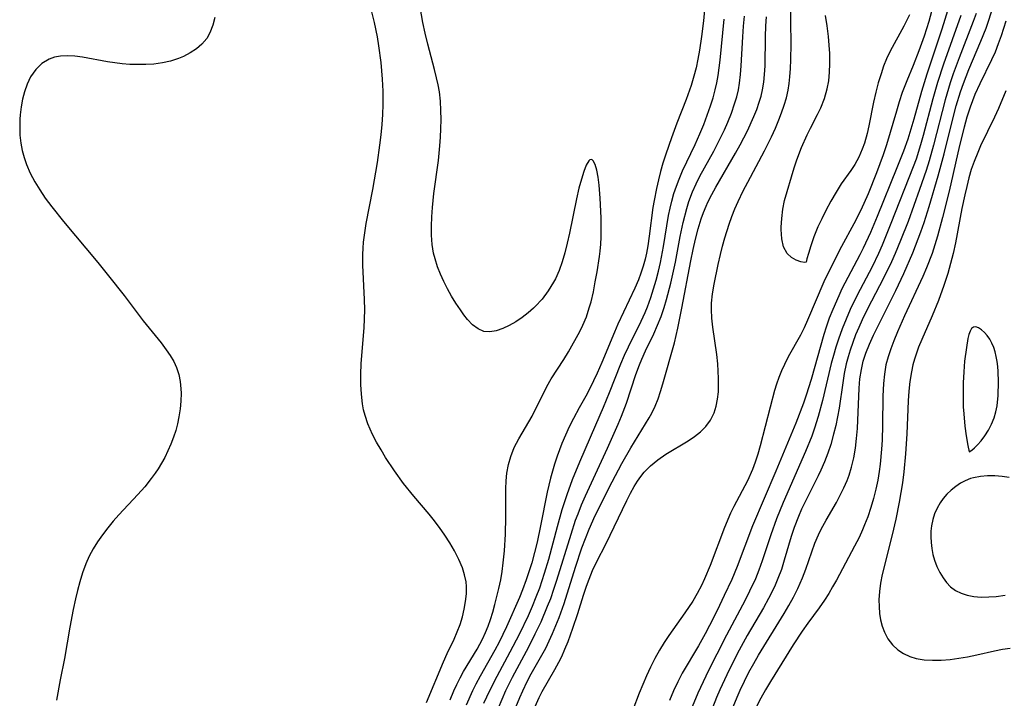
# Model space of a CAD drawing. Header units: inches. Extents: x 1073367 to 1082519, y 1569854 to 1574957.
# Tile 333 of 565: x 1081014 to 1081195, y 1571162 to 1571287. Entities that reach past the tile are written whole.
import ezdxf

# ---------------------------------------------------------------- set-up
doc = ezdxf.new("R2010")
doc.units = ezdxf.units.IN
doc.header["$MEASUREMENT"] = 0
doc.layers.add('CGG_CurvaNivelLidar_v1', color=7, linetype='Continuous', lineweight=30, true_color=0x008008)

msp = doc.modelspace()

# ---------------------------------------------------------------- linework, layer by layer
at = {"layer": 'CGG_CurvaNivelLidar_v1'}
for points in [[(1081140.9957, 1571300.9066, 76), (1081139.6246, 1571286.4136, 76), (1081139.2941, 1571283.5302, 76), (1081138.9197, 1571281.0043, 76), (1081138.6221, 1571279.387, 76), (1081138.2734, 1571277.785, 76), (1081137.8646, 1571276.2022, 76), (1081137.3504, 1571274.5144, 76), (1081136.4345, 1571271.9161, 76), (1081134.7165, 1571267.5881, 76), (1081133.7323, 1571264.8865, 76), (1081132.6966, 1571261.8817, 76), (1081132.1655, 1571260.2253, 76), (1081131.7287, 1571258.6909, 76), (1081131.3376, 1571257.1429, 76), (1081130.9854, 1571255.585, 76), (1081130.5544, 1571253.3789, 76), (1081130.3506, 1571252.1086, 76), (1081129.6675, 1571246.8089, 76), (1081129.4021, 1571245.0567, 76), (1081129.14, 1571243.6711, 76), (1081128.8919, 1571242.585, 76), (1081128.5451, 1571241.3032, 76), (1081128.1435, 1571240.0401, 76), (1081127.6857, 1571238.7985, 76), (1081127.0257, 1571237.2483, 76), (1081123.9042, 1571230.6267, 76), (1081123.2512, 1571229.1766, 76), (1081120.9476, 1571223.5853, 76), (1081120.1101, 1571221.6522, 76), (1081119.4384, 1571220.217, 76), (1081118.7289, 1571218.8033, 76), (1081117.9831, 1571217.4132, 76), (1081116.7693, 1571215.2669, 76), (1081115.7054, 1571213.2756, 76), (1081114.9583, 1571211.7626, 76), (1081114.2542, 1571210.2251, 76), (1081113.5999, 1571208.6633, 76), (1081112.7478, 1571206.3637, 76), (1081112.2621, 1571204.8978, 76), (1081111.5104, 1571202.321, 76), (1081110.9026, 1571199.7515, 76), (1081109.6854, 1571193.5343, 76), (1081109.0325, 1571190.5421, 76), (1081108.571, 1571188.6457, 76), (1081108.0568, 1571186.7663, 76), (1081107.7154, 1571185.6455, 76), (1081107.0477, 1571183.6467, 76), (1081106.3588, 1571181.8089, 76), (1081105.777, 1571180.3853, 76), (1081103.4003, 1571174.9831, 76), (1081102.0316, 1571172.1832, 76), (1081101.2317, 1571170.6767, 76), (1081098.5743, 1571165.9, 76), (1081097.7829, 1571164.4409, 76), (1081097.1691, 1571163.2247, 76), (1081095.9695, 1571160.5608, 76)], [(1081108.6549, 1571160.3445, 74), (1081109.3928, 1571161.9683, 74), (1081109.9899, 1571163.1177, 74), (1081112.3238, 1571167.1288, 74), (1081113.0588, 1571168.4933, 74), (1081113.5643, 1571169.5464, 74), (1081114.1616, 1571170.9066, 74), (1081114.7229, 1571172.2942, 74), (1081115.6227, 1571174.7458, 74), (1081116.5107, 1571177.465, 74), (1081117.5565, 1571180.8152, 74), (1081118.1156, 1571182.4762, 74), (1081118.5925, 1571183.7651, 74), (1081119.2407, 1571185.3293, 74), (1081120.0123, 1571186.9679, 74), (1081121.657, 1571190.2022, 74), (1081125.5492, 1571198.2252, 74), (1081126.2127, 1571199.5386, 74), (1081126.9147, 1571200.8121, 74), (1081127.4961, 1571201.7536, 74), (1081128.123, 1571202.6533, 74), (1081128.733, 1571203.4205, 74), (1081129.8657, 1571204.6016, 74), (1081131.2445, 1571205.7188, 74), (1081132.7324, 1571206.7106, 74), (1081136.8514, 1571209.2019, 74), (1081137.9801, 1571209.9696, 74), (1081139.0911, 1571210.8395, 74), (1081140.0695, 1571211.8049, 74), (1081140.928, 1571212.9884, 74), (1081141.5771, 1571214.3081, 74), (1081141.9711, 1571215.5455, 74), (1081142.2294, 1571216.8496, 74), (1081142.3743, 1571218.2046, 74), (1081142.4222, 1571219.3434, 74), (1081142.4183, 1571220.6664, 74), (1081142.3617, 1571222.0082, 74), (1081142.2581, 1571223.3621, 74), (1081142.0694, 1571225.0717, 74), (1081141.3454, 1571230.1067, 74), (1081141.1728, 1571231.7611, 74), (1081141.1086, 1571233.3501, 74), (1081141.1417, 1571234.4757, 74), (1081141.3265, 1571236.2269, 74), (1081141.6219, 1571237.9726, 74), (1081142.3412, 1571241.5885, 74), (1081142.7494, 1571243.4593, 74), (1081143.1365, 1571244.9936, 74), (1081143.57, 1571246.5219, 74), (1081144.3755, 1571249.0232, 74), (1081144.8831, 1571250.4267, 74), (1081145.4319, 1571251.8151, 74), (1081146.0274, 1571253.1842, 74), (1081146.9657, 1571255.1199, 74), (1081147.8121, 1571256.7622, 74), (1081150.8757, 1571262.5, 74), (1081152.135, 1571265.0722, 74), (1081152.8564, 1571266.6423, 74), (1081153.5284, 1571268.2269, 74), (1081154.0127, 1571269.4925, 74), (1081154.4826, 1571270.8746, 74), (1081154.8857, 1571272.2716, 74), (1081155.2075, 1571273.6856, 74), (1081155.4047, 1571274.8771, 74), (1081155.547, 1571276.08, 74), (1081155.6686, 1571277.6504, 74), (1081155.7356, 1571279.2328, 74), (1081155.7608, 1571282.1527, 74), (1081155.6355, 1571290.3147, 74)], [(1081088.6727, 1571161.1002, 77), (1081091.8184, 1571168.5622, 77), (1081092.4932, 1571170.0705, 77), (1081093.77, 1571172.716, 77), (1081094.3556, 1571174.0443, 77), (1081094.8641, 1571175.434, 77), (1081095.2884, 1571176.847, 77), (1081095.6326, 1571178.2422, 77), (1081095.8911, 1571179.6414, 77), (1081096.0383, 1571181.0391, 77), (1081096.0426, 1571182.4297, 77), (1081095.958, 1571183.2818, 77), (1081095.6957, 1571184.5566, 77), (1081095.2955, 1571185.8156, 77), (1081094.6358, 1571187.3839, 77), (1081093.8425, 1571188.9327, 77), (1081092.9859, 1571190.4, 77), (1081092.0538, 1571191.8486, 77), (1081091.0572, 1571193.2751, 77), (1081089.9066, 1571194.7994, 77), (1081089.1698, 1571195.721, 77), (1081086.3747, 1571199.0283, 77), (1081084.4829, 1571201.3565, 77), (1081082.7991, 1571203.6507, 77), (1081081.1713, 1571206.1154, 77), (1081080.3219, 1571207.514, 77), (1081079.5213, 1571208.927, 77), (1081078.7799, 1571210.3548, 77), (1081078.3247, 1571211.3204, 77), (1081077.9138, 1571212.2981, 77), (1081077.391, 1571213.8449, 77), (1081077.1272, 1571214.9096, 77), (1081076.9278, 1571215.9916, 77), (1081076.7202, 1571217.7626, 77), (1081076.6255, 1571219.5593, 77), (1081076.6203, 1571221.3729, 77), (1081076.7022, 1571223.4153, 77), (1081077.2254, 1571229.9748, 77), (1081077.3149, 1571231.6304, 77), (1081077.3516, 1571233.2842, 77), (1081077.3123, 1571235.1602, 77), (1081076.9666, 1571241.47, 77), (1081076.9601, 1571243.4707, 77), (1081077.0108, 1571244.5786, 77), (1081077.1033, 1571245.6848, 77), (1081077.3254, 1571247.4088, 77), (1081077.6164, 1571249.1298, 77), (1081078.8261, 1571255.3812, 77), (1081079.6723, 1571260.3408, 77), (1081080.1212, 1571263.5266, 77), (1081080.342, 1571265.4645, 77), (1081080.5126, 1571267.3147, 77), (1081080.6401, 1571269.1656, 77), (1081080.7168, 1571271.0161, 77), (1081080.7339, 1571272.2519, 77), (1081080.7186, 1571273.4864, 77), (1081080.6072, 1571275.7059, 77), (1081080.3364, 1571278.754, 77), (1081079.9424, 1571281.7878, 77), (1081079.6678, 1571283.4398, 77), (1081079.1385, 1571286.0872, 77), (1081078.4121, 1571289.0425, 77)], [(1081093.0327, 1571161.5587, 76.5), (1081093.7228, 1571163.2037, 76.5), (1081094.2818, 1571164.4069, 76.5), (1081094.8783, 1571165.5884, 76.5), (1081095.5124, 1571166.7461, 76.5), (1081097.9882, 1571170.8671, 76.5), (1081098.9866, 1571172.7248, 76.5), (1081099.5448, 1571173.9148, 76.5), (1081100.0373, 1571175.1105, 76.5), (1081100.4764, 1571176.3288, 76.5), (1081100.9047, 1571177.6922, 76.5), (1081101.2888, 1571179.0726, 76.5), (1081102.0149, 1571182.0489, 76.5), (1081102.3424, 1571183.6454, 76.5), (1081102.5958, 1571185.1812, 76.5), (1081102.7969, 1571186.7279, 76.5), (1081103.011, 1571188.9674, 76.5), (1081103.2053, 1571192.008, 76.5), (1081103.2793, 1571195.1245, 76.5), (1081103.2773, 1571200.3313, 76.5), (1081103.3456, 1571201.8112, 76.5), (1081103.4954, 1571203.2662, 76.5), (1081103.7799, 1571204.8117, 76.5), (1081104.1949, 1571206.3089, 76.5), (1081104.8416, 1571207.9625, 76.5), (1081105.6723, 1571209.5516, 76.5), (1081107.5326, 1571212.6668, 76.5), (1081108.1032, 1571213.7054, 76.5), (1081110.802, 1571219.1567, 76.5), (1081111.6086, 1571220.5886, 76.5), (1081113.9513, 1571224.1238, 76.5), (1081114.7799, 1571225.5414, 76.5), (1081116.8746, 1571229.2714, 76.5), (1081117.4699, 1571230.4604, 76.5), (1081118.0966, 1571231.9994, 76.5), (1081118.6272, 1571233.6088, 76.5), (1081118.9501, 1571234.7485, 76.5), (1081119.3802, 1571236.5519, 76.5), (1081119.7452, 1571238.3918, 76.5), (1081120.0653, 1571240.2524, 76.5), (1081120.4964, 1571243.093, 76.5), (1081120.6175, 1571244.0689, 76.5), (1081120.7275, 1571245.3314, 76.5), (1081120.7912, 1571246.6009, 76.5), (1081120.8202, 1571248.3876, 76.5), (1081120.7973, 1571250.1648, 76.5), (1081120.6487, 1571253.8193, 76.5), (1081120.4775, 1571256.1758, 76.5), (1081120.2685, 1571257.6454, 76.5), (1081119.9962, 1571258.9323, 76.5), (1081119.6899, 1571259.9697, 76.5), (1081119.375, 1571260.67, 76.5), (1081119.1059, 1571260.9254, 76.5), (1081118.7545, 1571260.8565, 76.5), (1081118.5459, 1571260.6665, 76.5), (1081118.0788, 1571259.8869, 76.5), (1081117.6194, 1571258.7266, 76.5), (1081117.171, 1571257.2907, 76.5), (1081116.7365, 1571255.6583, 76.5), (1081116.2732, 1571253.6808, 76.5), (1081114.9684, 1571247.3493, 76.5), (1081114.5619, 1571245.5281, 76.5), (1081114.1072, 1571243.7264, 76.5), (1081113.625, 1571242.0947, 76.5), (1081113.0625, 1571240.5114, 76.5), (1081112.3951, 1571238.9958, 76.5), (1081112.058, 1571238.3493, 76.5), (1081111.0638, 1571236.7341, 76.5), (1081109.9389, 1571235.2433, 76.5), (1081108.7076, 1571233.8925, 76.5), (1081108.3494, 1571233.5468, 76.5), (1081107.3848, 1571232.7091, 76.5), (1081106.2576, 1571231.8527, 76.5), (1081105.0971, 1571231.0833, 76.5), (1081103.9228, 1571230.4128, 76.5), (1081102.7531, 1571229.8607, 76.5), (1081101.5342, 1571229.436, 76.5), (1081100.3588, 1571229.2309, 76.5), (1081099.2458, 1571229.3144, 76.5), (1081098.1687, 1571229.7656, 76.5), (1081097.1645, 1571230.5271, 76.5), (1081096.2185, 1571231.5221, 76.5), (1081095.5675, 1571232.3464, 76.5), (1081094.931, 1571233.2387, 76.5), (1081094.1131, 1571234.4765, 76.5), (1081093.3153, 1571235.7799, 76.5), (1081092.5508, 1571237.1356, 76.5), (1081091.8723, 1571238.4585, 76.5), (1081091.2516, 1571239.8149, 76.5), (1081090.7056, 1571241.2019, 76.5), (1081090.2555, 1571242.6193, 76.5), (1081090.0044, 1571243.6632, 76.5), (1081089.7494, 1571245.3066, 76.5), (1081089.6265, 1571246.9797, 76.5), (1081089.6051, 1571248.6731, 76.5), (1081089.6615, 1571250.3797, 76.5), (1081089.7775, 1571252.0938, 76.5), (1081090.0456, 1571254.6863, 76.5), (1081090.8724, 1571260.6965, 76.5), (1081091.1717, 1571263.4357, 76.5), (1081091.2842, 1571264.9893, 76.5), (1081091.355, 1571266.5409, 76.5), (1081091.3859, 1571268.2421, 76.5), (1081091.3559, 1571269.937, 76.5), (1081091.2478, 1571271.6361, 76.5), (1081091.0514, 1571273.3237, 76.5), (1081090.8304, 1571274.6385, 76.5), (1081090.5581, 1571275.945, 76.5), (1081090.1828, 1571277.4861, 76.5), (1081088.9339, 1571282.0977, 76.5), (1081088.4332, 1571284.1365, 76.5), (1081088.0181, 1571286.0711, 76.5), (1081087.31, 1571289.9736, 76.5)], [(1081184.8559, 1571289.2039, 74.5), (1081183.4847, 1571284.8941, 74.5), (1081180.7493, 1571276.6198, 74.5), (1081179.7702, 1571273.4083, 74.5), (1081178.3405, 1571268.3397, 74.5), (1081177.2071, 1571264.6758, 74.5), (1081176.4198, 1571262.4309, 74.5), (1081175.2341, 1571259.4053, 74.5), (1081171.5702, 1571250.4219, 74.5), (1081170.337, 1571247.491, 74.5), (1081169.0292, 1571244.6007, 74.5), (1081168.4222, 1571243.3593, 74.5), (1081165.1141, 1571237.1006, 74.5), (1081164.5134, 1571235.8566, 74.5), (1081163.4085, 1571233.3237, 74.5), (1081162.7878, 1571231.7213, 74.5), (1081162.219, 1571230.0991, 74.5), (1081161.7815, 1571228.7243, 74.5), (1081159.4484, 1571220.4732, 74.5), (1081158.5307, 1571217.5492, 74.5), (1081158.026, 1571216.105, 74.5), (1081156.6052, 1571212.4251, 74.5), (1081152.9702, 1571203.5775, 74.5), (1081148.6796, 1571193.5296, 74.5), (1081145.8137, 1571186.1011, 74.5), (1081144.8266, 1571183.6921, 74.5), (1081143.4718, 1571180.7306, 74.5), (1081142.1617, 1571178.0156, 74.5), (1081140.7621, 1571175.2144, 74.5), (1081139.9505, 1571173.6704, 74.5), (1081138.7288, 1571171.4705, 74.5), (1081135.7476, 1571166.4522, 74.5), (1081134.8989, 1571164.8588, 74.5), (1081134.1206, 1571163.2281, 74.5), (1081133.3603, 1571161.4228, 74.5)], [(1081144.7963, 1571159.5459, 76), (1081145.8136, 1571162.0807, 76), (1081146.3618, 1571163.3308, 76), (1081147.1584, 1571165.0114, 76), (1081147.9937, 1571166.6365, 76), (1081148.8789, 1571168.2348, 76), (1081149.7851, 1571169.7656, 76), (1081154.4825, 1571177.4056, 76), (1081155.3641, 1571178.9278, 76), (1081156.2024, 1571180.4658, 76), (1081156.9858, 1571182.0223, 76), (1081157.8537, 1571183.9745, 76), (1081158.4607, 1571185.5696, 76), (1081160.1463, 1571190.369, 76), (1081160.7922, 1571191.922, 76), (1081161.2809, 1571192.9366, 76), (1081162.1839, 1571194.5842, 76), (1081164.0921, 1571197.84, 76), (1081164.8001, 1571199.1653, 76), (1081165.4553, 1571200.5188, 76), (1081166.0492, 1571201.8992, 76), (1081166.4164, 1571202.8651, 76), (1081166.887, 1571204.3398, 76), (1081167.296, 1571206.0733, 76), (1081167.5904, 1571207.8415, 76), (1081167.7991, 1571209.6339, 76), (1081167.9443, 1571211.4419, 76), (1081168.2755, 1571218.8644, 76), (1081168.4272, 1571220.5808, 76), (1081168.676, 1571222.2739, 76), (1081169.0335, 1571223.8425, 76), (1081169.495, 1571225.3093, 76), (1081170.1585, 1571226.9839, 76), (1081170.9158, 1571228.6344, 76), (1081175.0233, 1571236.8101, 76), (1081176.4931, 1571239.9419, 76), (1081178.1216, 1571243.7372, 76), (1081179.6072, 1571247.6139, 76), (1081180.2089, 1571249.3241, 76), (1081181.1621, 1571252.2651, 76), (1081182.8201, 1571257.8937, 76), (1081183.907, 1571261.9476, 76), (1081185.6322, 1571268.8523, 76), (1081186.1461, 1571270.7569, 76), (1081186.9159, 1571273.3248, 76), (1081187.4517, 1571274.8981, 76), (1081188.4376, 1571277.4721, 76), (1081190.6626, 1571282.6504, 76), (1081191.6074, 1571285.0577, 76), (1081192.1248, 1571286.507, 76), (1081192.8638, 1571288.8473, 76)], [(1081049.7293, 1571287.0041, 77), (1081049.4071, 1571285.6346, 77), (1081048.8506, 1571284.1918, 77), (1081048.2586, 1571283.1856, 77), (1081047.3537, 1571282.1013, 77), (1081046.3587, 1571281.238, 77), (1081045.2378, 1571280.4945, 77), (1081044.0166, 1571279.8627, 77), (1081043.0741, 1571279.4719, 77), (1081041.6251, 1571279.0116, 77), (1081040.1133, 1571278.6767, 77), (1081038.5567, 1571278.4606, 77), (1081037.0829, 1571278.3624, 77), (1081035.594, 1571278.3465, 77), (1081034.1001, 1571278.3965, 77), (1081032.7091, 1571278.4965, 77), (1081031.3525, 1571278.6561, 77), (1081030.0081, 1571278.8677, 77), (1081025.4065, 1571279.7545, 77), (1081024.0122, 1571279.9139, 77), (1081022.6516, 1571279.9617, 77), (1081021.345, 1571279.8838, 77), (1081020.2766, 1571279.697, 77), (1081019.2806, 1571279.3667, 77), (1081017.9569, 1571278.5634, 77), (1081016.8205, 1571277.4459, 77), (1081015.8748, 1571276.0815, 77), (1081015.2288, 1571274.7625, 77), (1081014.721, 1571273.3333, 77), (1081014.374, 1571271.9747, 77), (1081014.1209, 1571270.5676, 77), (1081013.9542, 1571269.1274, 77), (1081013.897, 1571268.3059, 77), (1081013.8597, 1571266.8383, 77), (1081013.9117, 1571265.3674, 77), (1081014.0675, 1571263.9028, 77), (1081014.3143, 1571262.574, 77), (1081014.6592, 1571261.2639, 77), (1081015.1001, 1571259.9783, 77), (1081015.7985, 1571258.3798, 77), (1081016.6216, 1571256.8251, 77), (1081017.5429, 1571255.3093, 77), (1081018.5683, 1571253.7955, 77), (1081019.7658, 1571252.1815, 77), (1081021.8964, 1571249.5266, 77), (1081028.2396, 1571241.9736, 77), (1081030.2144, 1571239.5319, 77), (1081033.0577, 1571235.8847, 77), (1081036.5852, 1571231.257, 77), (1081039.8774, 1571227.1712, 77), (1081040.8235, 1571225.9259, 77), (1081041.5462, 1571224.874, 77), (1081042.1827, 1571223.7958, 77), (1081042.7034, 1571222.6775, 77), (1081043.1114, 1571221.4043, 77), (1081043.3716, 1571220.0804, 77), (1081043.5068, 1571218.7186, 77), (1081043.5346, 1571217.9446, 77), (1081043.5066, 1571216.5035, 77), (1081043.3818, 1571215.0495, 77), (1081043.1606, 1571213.5925, 77), (1081042.8896, 1571212.3345, 77), (1081042.5506, 1571211.0846, 77), (1081042.1485, 1571209.8463, 77), (1081041.6681, 1571208.5782, 77), (1081041.1275, 1571207.3299, 77), (1081040.5292, 1571206.1052, 77), (1081039.9661, 1571205.0714, 77), (1081039.3557, 1571204.0628, 77), (1081038.7915, 1571203.2205, 77), (1081038.0674, 1571202.2367, 77), (1081036.8499, 1571200.7472, 77), (1081035.5654, 1571199.3019, 77), (1081032.1168, 1571195.5673, 77), (1081031.0819, 1571194.3947, 77), (1081030.0863, 1571193.1999, 77), (1081029.09, 1571191.9081, 77), (1081028.1995, 1571190.6318, 77), (1081027.3811, 1571189.3127, 77), (1081026.6434, 1571187.9506, 77), (1081025.9991, 1571186.5435, 77), (1081025.3997, 1571184.9214, 77), (1081024.8928, 1571183.2544, 77), (1081024.4766, 1571181.6884, 77), (1081024.0973, 1571180.1024, 77), (1081023.6864, 1571178.1979, 77), (1081023.0728, 1571174.9317, 77), (1081022.1235, 1571169.1376, 77), (1081021.3257, 1571165.2323, 77), (1081020.6185, 1571161.5115, 77)], [(1081099.2502, 1571160.9491, 75.5), (1081100.3266, 1571163.3046, 75.5), (1081101.6623, 1571165.9383, 75.5), (1081104.0789, 1571170.4011, 75.5), (1081105.7796, 1571173.6486, 75.5), (1081107.427, 1571177.088, 75.5), (1081108.1962, 1571178.8035, 75.5), (1081108.8907, 1571180.4725, 75.5), (1081109.5317, 1571182.1627, 75.5), (1081110.42, 1571184.8583, 75.5), (1081111.1617, 1571187.4494, 75.5), (1081112.7757, 1571193.4578, 75.5), (1081113.6742, 1571196.5587, 75.5), (1081114.5658, 1571199.2879, 75.5), (1081115.571, 1571202.0528, 75.5), (1081116.8689, 1571205.3068, 75.5), (1081119.8618, 1571212.0963, 75.5), (1081121.2539, 1571215.3429, 75.5), (1081122.3719, 1571218.0791, 75.5), (1081124.4461, 1571223.3359, 75.5), (1081125.1151, 1571224.9261, 75.5), (1081125.8248, 1571226.4937, 75.5), (1081128.1624, 1571231.1883, 75.5), (1081128.8815, 1571232.7481, 75.5), (1081129.3156, 1571233.7981, 75.5), (1081129.9571, 1571235.5438, 75.5), (1081130.4723, 1571237.1316, 75.5), (1081130.9377, 1571238.7387, 75.5), (1081131.3547, 1571240.3623, 75.5), (1081131.7144, 1571241.9571, 75.5), (1081132.2697, 1571244.9193, 75.5), (1081133.2117, 1571250.6177, 75.5), (1081133.4859, 1571251.949, 75.5), (1081133.8041, 1571253.268, 75.5), (1081134.1956, 1571254.6347, 75.5), (1081134.645, 1571255.9833, 75.5), (1081135.15, 1571257.3128, 75.5), (1081135.8013, 1571258.8336, 75.5), (1081138.0872, 1571263.6588, 75.5), (1081138.9681, 1571265.6231, 75.5), (1081139.6779, 1571267.3235, 75.5), (1081140.3415, 1571269.0394, 75.5), (1081140.9501, 1571270.7707, 75.5), (1081141.4051, 1571272.2266, 75.5), (1081141.7965, 1571273.6979, 75.5), (1081142.0817, 1571275.0285, 75.5), (1081142.3159, 1571276.372, 75.5), (1081142.6911, 1571279.1658, 75.5), (1081143.415, 1571286.7286, 75.5)], [(1081101.9167, 1571160.1075, 75), (1081103.3081, 1571163.2871, 75), (1081104.5105, 1571165.7204, 75), (1081107.4936, 1571171.3314, 75), (1081108.7004, 1571173.6854, 75), (1081109.7514, 1571175.9109, 75), (1081110.9723, 1571178.7626, 75), (1081111.5334, 1571180.2092, 75), (1081112.1318, 1571181.8865, 75), (1081112.6901, 1571183.5791, 75), (1081115.2745, 1571192.0475, 75), (1081116.1261, 1571194.5876, 75), (1081116.5609, 1571195.7735, 75), (1081117.2184, 1571197.4231, 75), (1081117.9201, 1571199.0554, 75), (1081122.0022, 1571207.8599, 75), (1081123.9753, 1571212.2279, 75), (1081124.5866, 1571213.6954, 75), (1081125.4926, 1571216.1309, 75), (1081127.2105, 1571221.3921, 75), (1081127.8653, 1571223.1683, 75), (1081128.2823, 1571224.1839, 75), (1081128.9726, 1571225.7133, 75), (1081130.4796, 1571228.8526, 75), (1081131.1913, 1571230.4434, 75), (1081131.8244, 1571232.0578, 75), (1081132.3887, 1571233.7048, 75), (1081132.839, 1571235.1832, 75), (1081133.6283, 1571238.1855, 75), (1081134.4713, 1571242.0562, 75), (1081135.365, 1571246.765, 75), (1081135.9063, 1571249.3548, 75), (1081136.5555, 1571251.9141, 75), (1081136.9449, 1571253.1752, 75), (1081137.6146, 1571254.9637, 75), (1081138.2712, 1571256.4243, 75), (1081138.996, 1571257.8566, 75), (1081141.5123, 1571262.4118, 75), (1081142.1777, 1571263.6779, 75), (1081143.4856, 1571266.3803, 75), (1081144.0896, 1571267.749, 75), (1081144.7705, 1571269.4271, 75), (1081145.3737, 1571271.1236, 75), (1081145.7585, 1571272.4091, 75), (1081146.0718, 1571273.7099, 75), (1081146.2879, 1571274.9219, 75), (1081146.4784, 1571276.5081, 75), (1081146.5988, 1571278.11, 75), (1081146.8709, 1571283.4712, 75), (1081147.0232, 1571285.4095, 75), (1081147.2074, 1571287.2386, 75)], [(1081104.8411, 1571159.5044, 74.5), (1081105.8371, 1571161.9847, 74.5), (1081106.3789, 1571163.2025, 74.5), (1081107.2307, 1571164.945, 74.5), (1081107.9705, 1571166.3447, 74.5), (1081110.6208, 1571171.0857, 74.5), (1081111.2781, 1571172.4042, 74.5), (1081111.8919, 1571173.7479, 74.5), (1081112.5057, 1571175.2023, 74.5), (1081113.0824, 1571176.6764, 74.5), (1081114.0087, 1571179.2944, 74.5), (1081116.1209, 1571185.9802, 74.5), (1081117.2846, 1571189.489, 74.5), (1081117.9155, 1571191.2231, 74.5), (1081118.5932, 1571192.9364, 74.5), (1081119.7185, 1571195.446, 74.5), (1081122.8541, 1571201.6646, 74.5), (1081124.6001, 1571205.0055, 74.5), (1081126.2541, 1571207.9108, 74.5), (1081129.6547, 1571213.4181, 74.5), (1081130.1292, 1571214.2803, 74.5), (1081130.7395, 1571215.5814, 74.5), (1081131.275, 1571216.928, 74.5), (1081131.7518, 1571218.2792, 74.5), (1081132.1891, 1571219.6543, 74.5), (1081134.3254, 1571227.1901, 74.5), (1081134.9237, 1571229.8679, 74.5), (1081135.6801, 1571233.5513, 74.5), (1081137.3136, 1571242.2547, 74.5), (1081137.7345, 1571244.3565, 74.5), (1081138.1594, 1571246.2644, 74.5), (1081138.6443, 1571248.1497, 74.5), (1081139.2131, 1571250.003, 74.5), (1081139.6356, 1571251.1729, 74.5), (1081140.1059, 1571252.323, 74.5), (1081140.449, 1571253.0822, 74.5), (1081141.1461, 1571254.4683, 74.5), (1081141.9005, 1571255.8296, 74.5), (1081145.5331, 1571262.0504, 74.5), (1081146.3809, 1571263.5984, 74.5), (1081147.7144, 1571266.2035, 74.5), (1081148.9169, 1571268.8171, 74.5), (1081149.4463, 1571270.1272, 74.5), (1081149.9121, 1571271.4518, 74.5), (1081150.2415, 1571272.5773, 74.5), (1081150.5059, 1571273.7168, 74.5), (1081150.7332, 1571275.1195, 74.5), (1081150.8748, 1571276.5394, 74.5), (1081150.9578, 1571278.1266, 74.5), (1081151.0455, 1571283.4772, 74.5), (1081151.13, 1571285.5132, 74.5), (1081151.2375, 1571287.1616, 74.5)], [(1081181.5913, 1571288.138, 74), (1081181.0919, 1571286.3088, 74), (1081180.2506, 1571283.602, 74), (1081179.2808, 1571280.8725, 74), (1081178.2286, 1571278.2224, 74), (1081177.0201, 1571275.3715, 74), (1081176.2085, 1571273.2249, 74), (1081175.6423, 1571271.525, 74), (1081175.1135, 1571269.8076, 74), (1081173.2885, 1571263.6179, 74), (1081172.6735, 1571261.7775, 74), (1081171.4703, 1571258.4797, 74), (1081169.9133, 1571254.5845, 74), (1081168.5754, 1571251.6107, 74), (1081167.2841, 1571249.0852, 74), (1081165.0276, 1571244.9162, 74), (1081163.0368, 1571241.0477, 74), (1081161.8031, 1571238.4321, 74), (1081158.7723, 1571231.3565, 74), (1081158.1456, 1571229.9679, 74), (1081157.4744, 1571228.6176, 74), (1081155.2418, 1571224.6083, 74), (1081154.5549, 1571223.2288, 74), (1081154.015, 1571222.0485, 74), (1081153.5177, 1571220.8481, 74), (1081153.0739, 1571219.6258, 74), (1081152.7012, 1571218.4247, 74), (1081151.8746, 1571215.3613, 74), (1081150.0418, 1571208.2727, 74), (1081149.6167, 1571206.7521, 74), (1081149.1423, 1571205.2525, 74), (1081148.6527, 1571203.9214, 74), (1081147.7261, 1571201.8326, 74), (1081145.22, 1571197.1181, 74), (1081144.6199, 1571195.8614, 74), (1081143.5259, 1571193.278, 74), (1081140.8812, 1571186.2767, 74), (1081139.8355, 1571183.8051, 74), (1081139.2479, 1571182.5763, 74), (1081138.4922, 1571181.1296, 74), (1081137.6733, 1571179.7209, 74), (1081136.2229, 1571177.5429, 74), (1081133.2936, 1571173.3999, 74), (1081132.4043, 1571172.0744, 74), (1081131.5617, 1571170.7208, 74), (1081130.6983, 1571169.166, 74), (1081129.9017, 1571167.5704, 74), (1081129.1534, 1571165.9453, 74), (1081127.8001, 1571162.765, 74), (1081126.6175, 1571159.7183, 74)], [(1081187.0042, 1571287.4104, 75), (1081183.7804, 1571278.4262, 75), (1081182.6792, 1571275.0738, 75), (1081181.8064, 1571272.0712, 75), (1081180.0719, 1571265.3456, 75), (1081179.5848, 1571263.6141, 75), (1081178.7477, 1571260.9991, 75), (1081178.2247, 1571259.5383, 75), (1081174.128, 1571249.1446, 75), (1081172.4794, 1571245.1654, 75), (1081171.8085, 1571243.6571, 75), (1081170.6378, 1571241.2044, 75), (1081167.9337, 1571235.9742, 75), (1081166.6476, 1571233.3231, 75), (1081165.8822, 1571231.5707, 75), (1081165.1686, 1571229.7972, 75), (1081164.4534, 1571227.8455, 75), (1081163.971, 1571226.3769, 75), (1081163.5298, 1571224.8951, 75), (1081163.1274, 1571223.4023, 75), (1081161.5144, 1571216.6243, 75), (1081160.7353, 1571213.6555, 75), (1081160.0603, 1571211.4993, 75), (1081159.5408, 1571210.0651, 75), (1081158.3901, 1571207.2335, 75), (1081154.2974, 1571197.859, 75), (1081153.0671, 1571194.8371, 75), (1081152.0157, 1571191.8962, 75), (1081150.4245, 1571187.0986, 75), (1081149.8205, 1571185.429, 75), (1081149.1798, 1571183.8264, 75), (1081148.133, 1571181.5694, 75), (1081147.2773, 1571179.8974, 75), (1081143.8771, 1571173.4707, 75), (1081142.0717, 1571169.9461, 75), (1081140.5711, 1571166.9349, 75), (1081138.6242, 1571162.7935, 75), (1081137.2234, 1571159.5383, 75)], [(1081189.7727, 1571287.7768, 75.5), (1081189.221, 1571286.276, 75.5), (1081186.6496, 1571279.6136, 75.5), (1081185.5877, 1571276.6878, 75.5), (1081185.034, 1571275.0363, 75.5), (1081184.0866, 1571271.8639, 75.5), (1081181.9646, 1571263.5584, 75.5), (1081181.1372, 1571260.6428, 75.5), (1081180.5822, 1571258.8831, 75.5), (1081179.3887, 1571255.3886, 75.5), (1081177.2636, 1571249.5251, 75.5), (1081175.8961, 1571245.9978, 75.5), (1081174.9002, 1571243.6291, 75.5), (1081174.2137, 1571242.106, 75.5), (1081172.758, 1571239.0995, 75.5), (1081169.8374, 1571233.4484, 75.5), (1081168.83, 1571231.4003, 75.5), (1081168.2085, 1571230.0424, 75.5), (1081167.6271, 1571228.6704, 75.5), (1081167.0918, 1571227.2832, 75.5), (1081166.6109, 1571225.8791, 75.5), (1081166.234, 1571224.6089, 75.5), (1081165.9081, 1571223.3249, 75.5), (1081165.547, 1571221.5811, 75.5), (1081165.2539, 1571219.8224, 75.5), (1081164.5843, 1571215.2163, 75.5), (1081164.2952, 1571213.5842, 75.5), (1081163.9638, 1571211.9941, 75.5), (1081163.5816, 1571210.4172, 75.5), (1081163.0466, 1571208.5351, 75.5), (1081162.5084, 1571206.9268, 75.5), (1081161.903, 1571205.3442, 75.5), (1081161.2342, 1571203.7895, 75.5), (1081160.7386, 1571202.737, 75.5), (1081158.3199, 1571197.983, 75.5), (1081157.6949, 1571196.6431, 75.5), (1081157.1079, 1571195.2861, 75.5), (1081156.3153, 1571193.2222, 75.5), (1081155.7775, 1571191.5896, 75.5), (1081154.5107, 1571187.2508, 75.5), (1081153.9661, 1571185.5423, 75.5), (1081153.3449, 1571183.8615, 75.5), (1081152.8083, 1571182.6146, 75.5), (1081152.2201, 1571181.3873, 75.5), (1081151.59, 1571180.1762, 75.5), (1081150.6527, 1571178.4975, 75.5), (1081147.669, 1571173.3692, 75.5), (1081145.857, 1571170.026, 75.5), (1081143.9101, 1571166.1422, 75.5), (1081142.647, 1571163.3814, 75.5), (1081142.0595, 1571161.9947, 75.5), (1081140.8692, 1571158.9825, 75.5)], [(1081177.5303, 1571287.5116, 73.5), (1081176.4811, 1571285.4338, 73.5), (1081173.9661, 1571280.798, 73.5), (1081173.3126, 1571279.41, 73.5), (1081172.773, 1571278.0474, 73.5), (1081172.2966, 1571276.6531, 73.5), (1081171.7908, 1571274.9956, 73.5), (1081171.3395, 1571273.3141, 73.5), (1081170.9197, 1571271.4792, 73.5), (1081170.0599, 1571267.112, 73.5), (1081169.7345, 1571265.682, 73.5), (1081169.2348, 1571263.9292, 73.5), (1081168.8404, 1571262.8271, 73.5), (1081168.2041, 1571261.3642, 73.5), (1081167.4511, 1571259.9805, 73.5), (1081166.7244, 1571258.8869, 73.5), (1081164.9901, 1571256.4225, 73.5), (1081164.0172, 1571254.8952, 73.5), (1081163.0592, 1571253.2542, 73.5), (1081162.1424, 1571251.551, 73.5), (1081161.384, 1571250.0263, 73.5), (1081160.7027, 1571248.5249, 73.5), (1081159.9642, 1571246.683, 73.5), (1081159.3789, 1571245.0278, 73.5), (1081158.9403, 1571243.6514, 73.5), (1081158.6463, 1571242.6443, 73.5), (1081158.5, 1571242.0132, 73.5), (1081158.1917, 1571241.9709, 73.5), (1081157.5433, 1571242.0777, 73.5), (1081156.7036, 1571242.3744, 73.5), (1081155.8116, 1571242.8866, 73.5), (1081155.0136, 1571243.6429, 73.5), (1081154.3759, 1571244.8252, 73.5), (1081154.0391, 1571246.3119, 73.5), (1081153.9404, 1571248.0336, 73.5), (1081153.9426, 1571248.4433, 73.5), (1081154.0305, 1571250.0911, 73.5), (1081154.2412, 1571251.7665, 73.5), (1081154.5702, 1571253.3927, 73.5), (1081156.3144, 1571259.3512, 73.5), (1081156.8021, 1571260.8771, 73.5), (1081157.6446, 1571263.1268, 73.5), (1081158.6926, 1571265.4613, 73.5), (1081159.3122, 1571266.691, 73.5), (1081160.6366, 1571269.1595, 73.5), (1081161.247, 1571270.408, 73.5), (1081161.9216, 1571272.12, 73.5), (1081162.4181, 1571273.8982, 73.5), (1081162.6806, 1571275.4031, 73.5), (1081162.8307, 1571276.9392, 73.5), (1081162.8898, 1571278.4986, 73.5), (1081162.8635, 1571280.3761, 73.5), (1081162.774, 1571281.9571, 73.5), (1081162.6302, 1571283.5442, 73.5), (1081162.3926, 1571285.4623, 73.5), (1081162.1035, 1571287.3787, 73.5)], [(1081195.2484, 1571286.3741, 76.5), (1081194.8549, 1571285.0027, 76.5), (1081194.4109, 1571283.6462, 76.5), (1081193.8634, 1571282.1509, 76.5), (1081193.266, 1571280.6746, 76.5), (1081192.6213, 1571279.2189, 76.5), (1081190.4872, 1571274.8481, 76.5), (1081189.5821, 1571272.8513, 76.5), (1081188.6905, 1571270.522, 76.5), (1081188.1043, 1571268.7131, 76.5), (1081187.576, 1571266.8797, 76.5), (1081186.7083, 1571263.4687, 76.5), (1081184.8026, 1571255.0823, 76.5), (1081183.6271, 1571250.2423, 76.5), (1081182.691, 1571246.8065, 76.5), (1081182.2058, 1571245.2194, 76.5), (1081181.6821, 1571243.6465, 76.5), (1081180.6718, 1571240.9819, 76.5), (1081179.9823, 1571239.3844, 76.5), (1081176.6121, 1571232.1823, 76.5), (1081175.3087, 1571229.2222, 76.5), (1081174.6286, 1571227.5559, 76.5), (1081174.079, 1571226.1065, 76.5), (1081173.5936, 1571224.6481, 76.5), (1081173.2047, 1571223.1702, 76.5), (1081172.9086, 1571221.4569, 76.5), (1081172.7395, 1571219.7133, 76.5), (1081172.6442, 1571217.3968, 76.5), (1081172.5773, 1571212.0819, 76.5), (1081172.4875, 1571209.326, 76.5), (1081172.393, 1571207.6218, 76.5), (1081172.1539, 1571204.9111, 76.5), (1081171.9805, 1571203.5642, 76.5), (1081171.7085, 1571201.9321, 76.5), (1081171.3695, 1571200.3144, 76.5), (1081170.9324, 1571198.5972, 76.5), (1081170.4264, 1571196.9007, 76.5), (1081169.8562, 1571195.2269, 76.5), (1081169.2751, 1571193.7146, 76.5), (1081168.8998, 1571192.8296, 76.5), (1081168.2502, 1571191.4371, 76.5), (1081167.4203, 1571189.8056, 76.5), (1081164.0922, 1571183.5902, 76.5), (1081163.3936, 1571182.3403, 76.5), (1081162.6663, 1571181.1091, 76.5), (1081161.9003, 1571179.9037, 76.5), (1081160.9062, 1571178.4715, 76.5), (1081158.8365, 1571175.6518, 76.5), (1081157.8175, 1571174.2119, 76.5), (1081156.1346, 1571171.6814, 76.5), (1081151.9456, 1571164.9516, 76.5), (1081151.0317, 1571163.4111, 76.5), (1081150.1755, 1571161.8739, 76.5), (1081149.2015, 1571159.9923, 76.5)], [(1081195.2733, 1571273.5046, 77), (1081193.8824, 1571270.2905, 77), (1081193.1398, 1571268.6704, 77), (1081190.6178, 1571263.399, 77), (1081190.0868, 1571262.1949, 77), (1081189.4213, 1571260.548, 77), (1081188.9051, 1571259.0438, 77), (1081188.456, 1571257.513, 77), (1081188.0579, 1571255.962, 77), (1081187.6972, 1571254.3962, 77), (1081187.1822, 1571251.8815, 77), (1081186.0207, 1571245.587, 77), (1081185.5717, 1571243.6005, 77), (1081185.0968, 1571241.7627, 77), (1081184.5749, 1571239.9394, 77), (1081183.8722, 1571237.734, 77), (1081182.8406, 1571234.958, 77), (1081181.691, 1571232.1543, 77), (1081179.789, 1571227.8358, 77), (1081179.1907, 1571226.3789, 77), (1081178.795, 1571225.2919, 77), (1081178.4448, 1571224.1921, 77), (1081178.1708, 1571223.1776, 77), (1081177.8923, 1571221.8612, 77), (1081177.6252, 1571220.1008, 77), (1081177.4403, 1571218.3151, 77), (1081177.3113, 1571216.5107, 77), (1081177.0169, 1571210.4726, 77), (1081176.7844, 1571206.8122, 77), (1081176.4724, 1571203.4839, 77), (1081176.218, 1571201.4839, 77), (1081175.6521, 1571197.8991, 77), (1081175.03, 1571194.7614, 77), (1081174.3666, 1571191.9054, 77), (1081172.5164, 1571184.6247, 77), (1081172.1949, 1571183.0001, 77), (1081172.0065, 1571181.4766, 77), (1081171.9228, 1571179.9611, 77), (1081171.9281, 1571178.6979, 77), (1081172.0128, 1571177.4585, 77), (1081172.1935, 1571176.2533, 77), (1081172.4899, 1571175.0865, 77), (1081172.9095, 1571173.9816, 77), (1081173.5754, 1571172.7699, 77), (1081174.4103, 1571171.688, 77), (1081175.4044, 1571170.7611, 77), (1081176.4329, 1571170.0797, 77), (1081177.5658, 1571169.5479, 77), (1081178.7835, 1571169.1678, 77), (1081180.247, 1571168.92, 77), (1081181.7743, 1571168.8315, 77), (1081183.3444, 1571168.8644, 77), (1081184.9877, 1571168.9942, 77), (1081186.5855, 1571169.1939, 77), (1081188.1771, 1571169.4556, 77), (1081189.9496, 1571169.8126, 77), (1081193.1995, 1571170.5719, 77), (1081194.6656, 1571170.878, 77), (1081196.0708, 1571171.0575, 77)], [(1081195.8867, 1571202.4108, 77.5), (1081194.5719, 1571202.6503, 77.5), (1081193.2341, 1571202.7687, 77.5), (1081191.8936, 1571202.7721, 77.5), (1081190.5701, 1571202.6551, 77.5), (1081189.2847, 1571202.4004, 77.5), (1081188.7431, 1571202.2388, 77.5), (1081187.7939, 1571201.8553, 77.5), (1081186.8881, 1571201.3695, 77.5), (1081186.0272, 1571200.7987, 77.5), (1081185.181, 1571200.1246, 77.5), (1081184.3998, 1571199.3767, 77.5), (1081183.6993, 1571198.5554, 77.5), (1081183.1816, 1571197.8062, 77.5), (1081182.6228, 1571196.8143, 77.5), (1081182.1591, 1571195.7718, 77.5), (1081181.7993, 1571194.6898, 77.5), (1081181.5591, 1571193.5763, 77.5), (1081181.457, 1571192.5492, 77.5), (1081181.4484, 1571191.5086, 77.5), (1081181.5144, 1571190.4614, 77.5), (1081181.65, 1571189.3691, 77.5), (1081181.8561, 1571188.2867, 77.5), (1081182.1429, 1571187.2254, 77.5), (1081182.5669, 1571186.0878, 77.5), (1081183.0942, 1571185, 77.5), (1081183.7167, 1571183.9745, 77.5), (1081184.3541, 1571183.1219, 77.5), (1081185.0824, 1571182.3461, 77.5), (1081186.0104, 1571181.6674, 77.5), (1081187.0113, 1571181.1725, 77.5), (1081188.1381, 1571180.8014, 77.5), (1081189.3561, 1571180.5635, 77.5), (1081190.7249, 1571180.4565, 77.5), (1081192.113, 1571180.4736, 77.5), (1081193.4749, 1571180.5789, 77.5), (1081195.1261, 1571180.7956, 77.5)]]:
    msp.add_polyline3d(points, dxfattribs=at)
msp.add_polyline3d([(1081188.5, 1571207.1426, 77.5), (1081188.9735, 1571207.4597, 77.5), (1081189.4689, 1571207.8813, 77.5), (1081190.0662, 1571208.4599, 77.5), (1081190.712, 1571209.1834, 77.5), (1081191.4059, 1571210.1103, 77.5), (1081192.0563, 1571211.1554, 77.5), (1081192.6311, 1571212.2768, 77.5), (1081193.1004, 1571213.4304, 77.5), (1081193.434, 1571214.5431, 77.5), (1081193.6444, 1571215.5948, 77.5), (1081193.8257, 1571217.5296, 77.5), (1081193.9131, 1571220.0125, 77.5), (1081193.8646, 1571221.9171, 77.5), (1081193.7901, 1571222.8591, 77.5), (1081193.6711, 1571223.7879, 77.5), (1081193.5043, 1571224.6721, 77.5), (1081193.2875, 1571225.5313, 77.5), (1081193.0211, 1571226.3569, 77.5), (1081192.7017, 1571227.1371, 77.5), (1081192.3228, 1571227.8562, 77.5), (1081191.8487, 1571228.539, 77.5), (1081191.3266, 1571229.1253, 77.5), (1081190.7846, 1571229.6029, 77.5), (1081190.2493, 1571229.9501, 77.5), (1081189.7479, 1571230.1337, 77.5), (1081189.3094, 1571230.1074, 77.5), (1081188.9611, 1571229.8389, 77.5), (1081188.6841, 1571229.3705, 77.5), (1081188.461, 1571228.7527, 77.5), (1081188.2778, 1571228.0247, 77.5), (1081187.9887, 1571226.3525, 77.5), (1081187.674, 1571223.8397, 77.5), (1081187.5181, 1571221.8973, 77.5), (1081187.427, 1571219.8719, 77.5), (1081187.3829, 1571217.8331, 77.5), (1081187.4285, 1571215.4547, 77.5), (1081187.5012, 1571214.1334, 77.5), (1081187.7036, 1571211.8773, 77.5), (1081187.9429, 1571210.0897, 77.5), (1081188.2537, 1571208.2997, 77.5)], close=True, dxfattribs=at)

doc.saveas('drawing.dxf')
